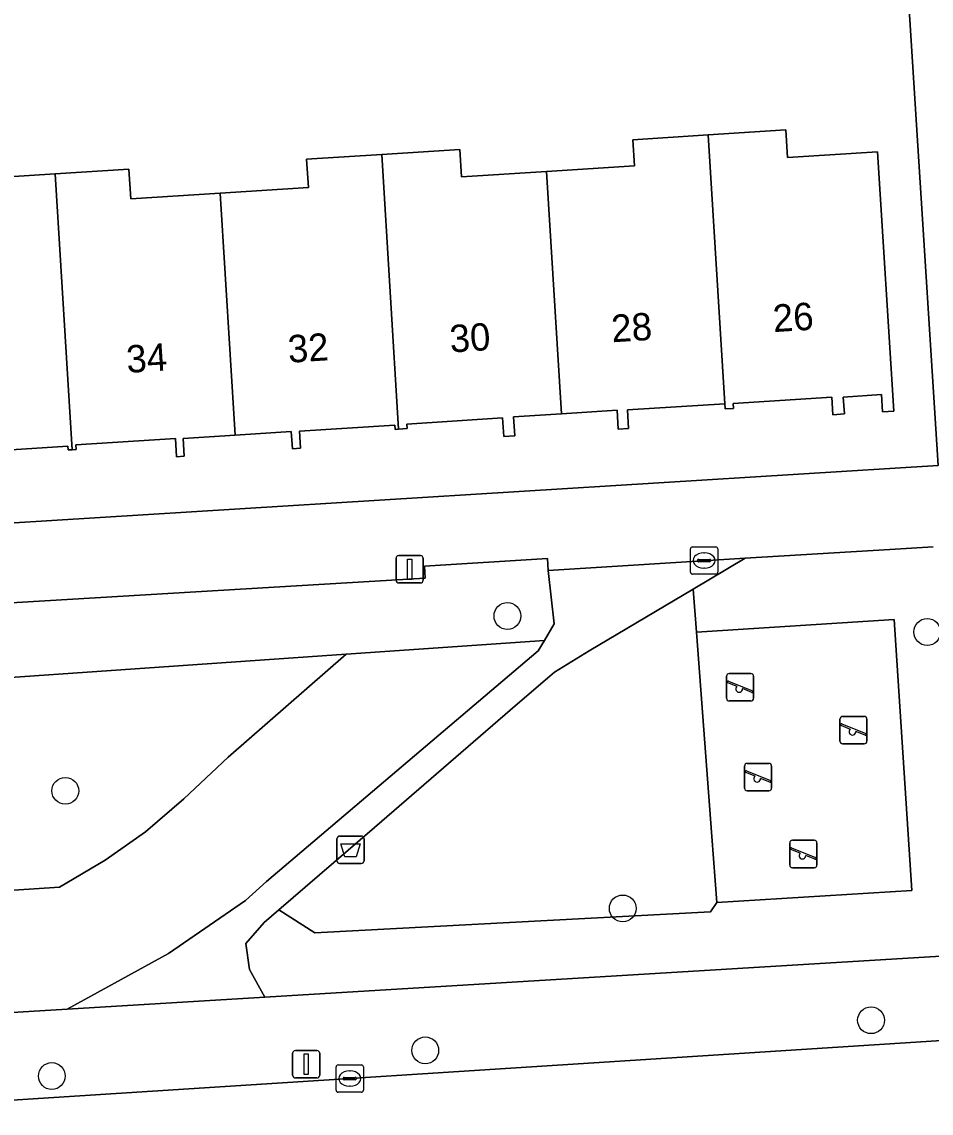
# Model space of a CAD drawing. Extents: x 159680 to 160786, y 387323 to 388340.
# Drawn here: x 160564.15 to 160597.35, y 388113.7 to 388153.53 of the extents above; entities that cross this region are included whole.
import ezdxf

# ---------------------------------------------------------------- set-up
doc = ezdxf.new("R2010")
doc.units = 0
for name, color, linetype in [('IMGEO_Afvalbak', 7, 'Continuous'), ('IMGEO_Boom', 7, 'Continuous'), ('IMGEO_Erf', 7, 'Continuous'), ('IMGEO_Groenvoorziening', 7, 'Continuous'), ('IMGEO_Kolk', 7, 'Continuous'), ('IMGEO_Lichtmast', 7, 'Continuous'), ('IMGEO_Muur', 7, 'Continuous'), ('IMGEO_Pand', 7, 'Continuous'), ('IMGEO_Pand_nummerreeks', 7, 'Continuous'), ('IMGEO_Rijbaan_lokaal_open', 7, 'Continuous'), ('IMGEO_Speelvoorziening', 7, 'Continuous'), ('IMGEO_Terreindeel_zand', 7, 'Continuous'), ('IMGEO_Voetpad_open', 7, 'Continuous')]:
    doc.layers.add(name, color=color, linetype=linetype)

msp = doc.modelspace()

# ---------------------------------------------------------------- linework, layer by layer
at = {"layer": 'IMGEO_Afvalbak'}
for p, q in [((160575.656, 388122.915), (160575.656, 388123.715)), ((160575.656, 388123.715), (160575.656, 388122.915)), ((160575.756, 388123.815), (160576.546, 388123.815)), ((160576.546, 388123.815), (160575.756, 388123.815)), ((160576.646, 388123.715), (160576.646, 388122.915)), ((160576.646, 388122.915), (160576.646, 388123.715)), ((160576.546, 388122.815), (160575.756, 388122.815)), ((160575.756, 388122.815), (160576.546, 388122.815))]:
    msp.add_line(p, q, dxfattribs=at)
msp.add_lwpolyline([(160575.799, 388123.529), (160576.503, 388123.529), (160576.354, 388123.059), (160575.948, 388123.059), (160575.799, 388123.529)], dxfattribs=at)
for centre, start, end in [((160575.756, 388123.715), 90, 180), ((160575.756, 388123.715), 90, 180), ((160576.546, 388123.715), 0, 90), ((160576.546, 388123.715), 360, 90), ((160575.756, 388122.915), 180, 270), ((160575.756, 388122.915), 180, 270), ((160576.546, 388122.915), 270, 0), ((160576.546, 388122.915), 270, 0)]:
    msp.add_arc(centre, 0.1, start, end, dxfattribs=at)
at = {"layer": 'IMGEO_Boom'}
for centre in [(160581.88, 388131.848), (160597.204, 388131.264), (160565.742, 388125.468), (160586.09, 388121.176), (160595.154, 388117.095), (160578.881, 388115.995), (160565.249, 388115.058)]:
    msp.add_circle(centre, 0.489, dxfattribs=at)
at = {"layer": 'IMGEO_Erf'}
for points in [[(160550.266, 388156.868), (160551.709, 388134.489), (160597.603, 388137.339), (160596.815, 388149.771), (160596.182, 388159.751)], [(160562.522, 388147.806), (160565.372, 388147.988), (160568.064, 388148.16), (160568.133, 388147.071), (160571.398, 388147.279), (160574.616, 388147.485), (160574.55, 388148.518), (160577.292, 388148.693), (160580.14, 388148.875), (160580.204, 388147.872), (160583.312, 388148.07), (160586.52, 388148.275), (160586.459, 388149.231), (160589.211, 388149.407), (160592.042, 388149.588), (160592.106, 388148.585), (160595.387, 388148.794), (160595.992, 388139.325), (160595.573, 388139.299), (160595.533, 388139.929), (160594.141, 388139.84), (160594.18, 388139.221), (160593.765, 388139.194), (160593.724, 388139.837), (160590.121, 388139.607), (160590.133, 388139.422), (160589.826, 388139.403), (160589.814, 388139.597), (160586.258, 388139.37), (160586.302, 388138.686), (160585.927, 388138.662), (160585.882, 388139.357), (160583.856, 388139.228), (160582.101, 388139.116), (160582.145, 388138.427), (160581.747, 388138.402), (160581.704, 388139.076), (160578.206, 388138.853), (160578.217, 388138.685), (160577.909, 388138.665), (160577.784, 388138.657), (160577.774, 388138.816), (160574.292, 388138.594), (160574.332, 388137.973), (160574.03, 388137.953), (160573.99, 388138.579), (160571.941, 388138.448), (160570.044, 388138.327), (160570.086, 388137.679), (160569.805, 388137.661), (160569.763, 388138.326), (160566.122, 388138.094), (160566.135, 388137.921), (160565.992, 388137.916), (160565.849, 388137.911), (160565.835, 388138.05), (160562.247, 388137.821)]]:
    msp.add_lwpolyline(points, dxfattribs=at)
at = {"layer": 'IMGEO_Groenvoorziening'}
for points in [[(160597.42, 388134.376), (160595.838, 388134.28), (160590.564, 388133.961), (160588.665, 388132.833), (160588.783, 388131.26), (160596.004, 388131.715), (160596.641, 388121.835), (160589.526, 388121.387), (160589.292, 388121.05), (160574.845, 388120.283), (160573.542, 388121.122), (160573.006, 388120.659), (160572.326, 388119.894), (160572.46, 388118.949), (160573.027, 388117.936), (160598.904, 388119.505)], [(160583.586, 388131.557), (160583.368, 388133.503), (160583.339, 388133.952), (160578.849, 388133.666), (160578.876, 388133.234), (160554.779, 388131.79)], [(160555.432, 388116.903), (160555.138, 388121.265), (160554.632, 388128.97), (160575.991, 388130.455), (160583.233, 388130.959), (160583.586, 388131.557)], [(160555.978, 388116.901), (160565.809, 388117.496), (160569.506, 388119.535), (160572.314, 388121.467), (160573.089, 388122.153), (160583.008, 388130.576), (160583.233, 388130.959), (160575.991, 388130.455), (160571.689, 388126.696), (160570.074, 388125.17), (160568.672, 388123.974), (160567.193, 388122.931), (160565.535, 388121.957), (160555.138, 388121.265), (160555.432, 388116.903)]]:
    msp.add_lwpolyline(points, dxfattribs=at)
for points in [[(160588.783, 388131.26), (160588.665, 388132.833), (160584.865, 388130.574), (160583.599, 388129.798), (160583.344, 388129.579), (160582.245, 388128.637), (160577.026, 388124.13), (160573.542, 388121.122), (160574.845, 388120.283), (160589.292, 388121.05), (160589.526, 388121.387), (160589.344, 388123.804)], [(160555.138, 388121.265), (160565.535, 388121.957), (160567.193, 388122.931), (160568.672, 388123.974), (160570.074, 388125.17), (160571.689, 388126.696), (160575.991, 388130.455), (160554.632, 388128.97)]]:
    msp.add_lwpolyline(points, close=True, dxfattribs=at)
at = {"layer": 'IMGEO_Kolk'}
for p, q in [((160588.56, 388133.446), (160588.56, 388134.298)), ((160588.635, 388134.372), (160589.487, 388134.372)), ((160589.561, 388134.298), (160589.561, 388133.446)), ((160588.819, 388133.866), (160588.819, 388133.878)), ((160589.257, 388133.829), (160588.859, 388133.829)), ((160588.862, 388133.915), (160589.26, 388133.915)), ((160589.048, 388134.152), (160589.073, 388134.152)), ((160589.303, 388133.878), (160589.303, 388133.866)), ((160589.071, 388133.592), (160589.046, 388133.592)), ((160589.487, 388133.372), (160588.635, 388133.372)), ((160575.625, 388114.54), (160575.625, 388115.392)), ((160575.7, 388115.466), (160576.552, 388115.466)), ((160576.113, 388115.246), (160576.138, 388115.246)), ((160576.626, 388115.392), (160576.626, 388114.54)), ((160575.884, 388114.96), (160575.884, 388114.972)), ((160576.322, 388114.923), (160575.924, 388114.923)), ((160575.927, 388115.009), (160576.325, 388115.009)), ((160576.136, 388114.686), (160576.111, 388114.686)), ((160576.368, 388114.972), (160576.368, 388114.96)), ((160576.552, 388114.466), (160575.7, 388114.466))]:
    msp.add_line(p, q, dxfattribs=at)
for points in [[(160588.56, 388133.446), (160588.56, 388134.298)], [(160588.635, 388134.372), (160589.487, 388134.372)], [(160589.561, 388134.298), (160589.561, 388133.446)], [(160589.487, 388133.372), (160588.635, 388133.372)], [(160575.625, 388114.54), (160575.625, 388115.392)], [(160575.7, 388115.466), (160576.552, 388115.466)], [(160576.626, 388115.392), (160576.626, 388114.54)], [(160576.552, 388114.466), (160575.7, 388114.466)]]:
    msp.add_lwpolyline(points, dxfattribs=at)
for centre, radius, start, end in [((160588.637, 388134.296), 0.0765, 91.552, 178.448), ((160588.637, 388134.296), 0.0765, 91.552, 178.448), ((160589.485, 388134.296), 0.0765, 1.552, 88.448), ((160589.485, 388134.296), 0.0765, 1.552, 88.448), ((160588.859, 388133.875), 0.0403, 85.8775, 175.7526), ((160588.856, 388133.865), 0.0366, 178.938, 274.7102), ((160589.26, 388133.872), 0.043, 264.8664, 352.4533), ((160589.264, 388133.877), 0.0386, 1.7309, 96.639), ((160588.637, 388133.448), 0.0765, 181.552, 268.448), ((160588.637, 388133.448), 0.0765, 181.552, 268.448), ((160589.485, 388133.448), 0.0765, 271.552, 358.448), ((160589.485, 388133.448), 0.0765, 271.552, 358.448), ((160575.702, 388115.39), 0.0765, 91.552, 178.448), ((160575.702, 388115.39), 0.0765, 91.552, 178.448), ((160576.55, 388115.39), 0.0765, 1.552, 88.448), ((160576.55, 388115.39), 0.0765, 1.552, 88.448), ((160575.924, 388114.969), 0.0403, 85.8775, 175.7526), ((160575.921, 388114.959), 0.0366, 178.938, 274.7102), ((160576.325, 388114.966), 0.043, 264.8664, 352.4533), ((160576.329, 388114.971), 0.0386, 1.7309, 96.639), ((160575.702, 388114.542), 0.0765, 181.552, 268.448), ((160575.702, 388114.542), 0.0765, 181.552, 268.448), ((160576.55, 388114.542), 0.0765, 271.552, 358.448), ((160576.55, 388114.542), 0.0765, 271.552, 358.448)]:
    msp.add_arc(centre, radius, start, end, dxfattribs=at)
for centre, major_axis, ratio, start_param, end_param in [((160589.047, 388133.872), (-0.387, 0.002), 0.722429, 4.712389, 7.853982), ((160589.072, 388133.872), (-0.39, 0.002), 0.717154, 1.570796, 4.712389), ((160576.112, 388114.966), (-0.387, 0.002), 0.722429, 4.712389, 7.853982), ((160576.137, 388114.966), (-0.39, 0.002), 0.717154, 1.570796, 4.712389)]:
    msp.add_ellipse(centre, major_axis=major_axis, ratio=ratio, start_param=start_param, end_param=end_param, dxfattribs=at)
at = {"layer": 'IMGEO_Lichtmast'}
for p, q in [((160577.815, 388133.153), (160577.815, 388133.953)), ((160577.815, 388133.953), (160577.815, 388133.153)), ((160577.915, 388134.053), (160578.705, 388134.053)), ((160578.705, 388134.053), (160577.915, 388134.053)), ((160578.805, 388133.953), (160578.805, 388133.153)), ((160578.805, 388133.153), (160578.805, 388133.953)), ((160578.705, 388133.053), (160577.915, 388133.053)), ((160577.915, 388133.053), (160578.705, 388133.053)), ((160574.039, 388115.088), (160574.039, 388115.888)), ((160574.039, 388115.888), (160574.039, 388115.088)), ((160574.139, 388115.988), (160574.929, 388115.988)), ((160574.929, 388115.988), (160574.139, 388115.988)), ((160575.029, 388115.888), (160575.029, 388115.088)), ((160575.029, 388115.088), (160575.029, 388115.888)), ((160574.929, 388114.988), (160574.139, 388114.988)), ((160574.139, 388114.988), (160574.929, 388114.988))]:
    msp.add_line(p, q, dxfattribs=at)
for points in [[(160578.235, 388133.928), (160578.385, 388133.928), (160578.385, 388133.178), (160578.235, 388133.178), (160578.235, 388133.928)], [(160574.459, 388115.863), (160574.609, 388115.863), (160574.609, 388115.113), (160574.459, 388115.113), (160574.459, 388115.863)]]:
    msp.add_lwpolyline(points, dxfattribs=at)
for centre, start, end in [((160577.915, 388133.953), 90, 180), ((160577.915, 388133.953), 90, 180), ((160578.705, 388133.953), 0, 90), ((160578.705, 388133.953), 360, 90), ((160577.915, 388133.153), 180, 270), ((160577.915, 388133.153), 180, 270), ((160578.705, 388133.153), 270, 0), ((160578.705, 388133.153), 270, 0), ((160574.139, 388115.888), 90, 180), ((160574.139, 388115.888), 90, 180), ((160574.929, 388115.888), 0, 90), ((160574.929, 388115.888), 360, 90), ((160574.139, 388115.088), 180, 270), ((160574.139, 388115.088), 180, 270), ((160574.929, 388115.088), 270, 0), ((160574.929, 388115.088), 270, 0)]:
    msp.add_arc(centre, 0.1, start, end, dxfattribs=at)
at = {"layer": 'IMGEO_Muur'}
msp.add_lwpolyline([(160596.182, 388159.751), (160596.815, 388149.771)], dxfattribs=at)
at = {"layer": 'IMGEO_Pand'}
for points in [[(160589.211, 388149.407), (160586.459, 388149.231), (160586.52, 388148.275), (160583.312, 388148.07), (160583.856, 388139.228), (160585.882, 388139.357), (160585.927, 388138.662), (160586.302, 388138.686), (160586.258, 388139.37), (160589.814, 388139.597)], [(160595.387, 388148.794), (160592.106, 388148.585), (160592.042, 388149.588), (160589.211, 388149.407), (160589.814, 388139.597), (160589.826, 388139.403), (160590.133, 388139.422), (160590.121, 388139.607), (160593.724, 388139.837), (160593.765, 388139.194), (160594.18, 388139.221), (160594.141, 388139.84), (160595.533, 388139.929), (160595.573, 388139.299), (160595.992, 388139.325)], [(160571.941, 388138.448), (160573.99, 388138.579), (160574.03, 388137.953), (160574.332, 388137.973), (160574.292, 388138.594), (160577.774, 388138.816), (160577.784, 388138.657), (160577.909, 388138.665), (160577.292, 388148.693), (160574.55, 388148.518), (160574.616, 388147.485), (160571.398, 388147.279)], [(160577.909, 388138.665), (160578.217, 388138.685), (160578.206, 388138.853), (160581.704, 388139.076), (160581.747, 388138.402), (160582.145, 388138.427), (160582.101, 388139.116), (160583.856, 388139.228), (160583.312, 388148.07), (160580.204, 388147.872), (160580.14, 388148.875), (160577.292, 388148.693)], [(160571.398, 388147.279), (160568.133, 388147.071), (160568.064, 388148.16), (160565.372, 388147.988), (160565.992, 388137.916), (160566.135, 388137.921), (160566.122, 388138.094), (160569.763, 388138.326), (160569.805, 388137.661), (160570.086, 388137.679), (160570.044, 388138.327), (160571.941, 388138.448)], [(160560.026, 388137.684), (160561.835, 388137.8), (160561.872, 388137.217), (160562.283, 388137.244), (160562.247, 388137.821), (160565.835, 388138.05), (160565.849, 388137.911), (160565.992, 388137.916), (160565.372, 388147.988), (160562.522, 388147.806), (160562.587, 388146.782), (160559.479, 388146.584)]]:
    msp.add_lwpolyline(points, close=True, dxfattribs=at)
at = {"layer": 'IMGEO_Rijbaan_lokaal_open'}
msp.add_lwpolyline([(160598.869, 388116.427), (160556.402, 388113.703)], dxfattribs=at)
at = {"layer": 'IMGEO_Speelvoorziening'}
for p, q in [((160589.878, 388128.847), (160589.878, 388129.647)), ((160589.878, 388129.647), (160589.878, 388128.847)), ((160590.261, 388129.275), (160589.922, 388129.412)), ((160589.947, 388129.472), (160590.823, 388129.119)), ((160589.978, 388129.747), (160590.768, 388129.747)), ((160590.768, 388129.747), (160589.978, 388129.747)), ((160590.868, 388129.647), (160590.868, 388128.847)), ((160590.868, 388128.847), (160590.868, 388129.647)), ((160590.799, 388129.059), (160590.459, 388129.196)), ((160590.768, 388128.747), (160589.978, 388128.747)), ((160589.978, 388128.747), (160590.768, 388128.747)), ((160594.016, 388127.283), (160594.016, 388128.083)), ((160594.016, 388128.083), (160594.016, 388127.283)), ((160594.399, 388127.711), (160594.06, 388127.848)), ((160594.085, 388127.908), (160594.961, 388127.555)), ((160594.116, 388128.183), (160594.906, 388128.183)), ((160594.906, 388128.183), (160594.116, 388128.183)), ((160595.006, 388128.083), (160595.006, 388127.283)), ((160595.006, 388127.283), (160595.006, 388128.083)), ((160594.937, 388127.495), (160594.597, 388127.632)), ((160594.906, 388127.183), (160594.116, 388127.183)), ((160594.116, 388127.183), (160594.906, 388127.183)), ((160590.535, 388125.569), (160590.535, 388126.369)), ((160590.535, 388126.369), (160590.535, 388125.569)), ((160590.635, 388126.469), (160591.425, 388126.469)), ((160591.425, 388126.469), (160590.635, 388126.469)), ((160591.525, 388126.369), (160591.525, 388125.569)), ((160591.525, 388125.569), (160591.525, 388126.369)), ((160590.918, 388125.997), (160590.579, 388126.134)), ((160590.604, 388126.194), (160591.48, 388125.841)), ((160591.456, 388125.781), (160591.116, 388125.918)), ((160591.425, 388125.469), (160590.635, 388125.469)), ((160590.635, 388125.469), (160591.425, 388125.469)), ((160592.187, 388122.762), (160592.187, 388123.562)), ((160592.187, 388123.562), (160592.187, 388122.762)), ((160592.287, 388123.662), (160593.077, 388123.662)), ((160593.077, 388123.662), (160592.287, 388123.662)), ((160593.177, 388123.562), (160593.177, 388122.762)), ((160593.177, 388122.762), (160593.177, 388123.562)), ((160592.57, 388123.19), (160592.231, 388123.327)), ((160592.256, 388123.387), (160593.132, 388123.034)), ((160593.108, 388122.974), (160592.768, 388123.111)), ((160593.077, 388122.662), (160592.287, 388122.662)), ((160592.287, 388122.662), (160593.077, 388122.662))]:
    msp.add_line(p, q, dxfattribs=at)
for centre, radius, start, end in [((160589.978, 388129.647), 0.1, 90, 180), ((160589.978, 388129.647), 0.1, 90, 180), ((160589.935, 388129.442), 0.0327, 68.078, 248.078), ((160590.768, 388129.647), 0.1, 0, 90), ((160590.768, 388129.647), 0.1, 360, 90), ((160590.34, 388129.185), 0.12, 130.9928, 5.1632), ((160590.811, 388129.089), 0.0327, 248.078, 68.078), ((160589.978, 388128.847), 0.1, 180, 270), ((160589.978, 388128.847), 0.1, 180, 270), ((160590.768, 388128.847), 0.1, 270, 0), ((160590.768, 388128.847), 0.1, 270, 0), ((160594.116, 388128.083), 0.1, 90, 180), ((160594.116, 388128.083), 0.1, 90, 180), ((160594.073, 388127.878), 0.0327, 68.078, 248.078), ((160594.906, 388128.083), 0.1, 0, 90), ((160594.906, 388128.083), 0.1, 360, 90), ((160594.478, 388127.621), 0.12, 130.9928, 5.1632), ((160594.949, 388127.525), 0.0327, 248.078, 68.078), ((160594.116, 388127.283), 0.1, 180, 270), ((160594.116, 388127.283), 0.1, 180, 270), ((160594.906, 388127.283), 0.1, 270, 0), ((160594.906, 388127.283), 0.1, 270, 0), ((160590.635, 388126.369), 0.1, 90, 180), ((160590.635, 388126.369), 0.1, 90, 180), ((160591.425, 388126.369), 0.1, 0, 90), ((160591.425, 388126.369), 0.1, 360, 90), ((160590.592, 388126.164), 0.0327, 68.078, 248.078), ((160590.997, 388125.907), 0.12, 130.9928, 5.1632), ((160591.468, 388125.811), 0.0327, 248.078, 68.078), ((160590.635, 388125.569), 0.1, 180, 270), ((160590.635, 388125.569), 0.1, 180, 270), ((160591.425, 388125.569), 0.1, 270, 0), ((160591.425, 388125.569), 0.1, 270, 0), ((160592.287, 388123.562), 0.1, 90, 180), ((160592.287, 388123.562), 0.1, 90, 180), ((160593.077, 388123.562), 0.1, 0, 90), ((160593.077, 388123.562), 0.1, 360, 90), ((160592.244, 388123.357), 0.0327, 68.078, 248.078), ((160592.649, 388123.1), 0.12, 130.9928, 5.1632), ((160592.287, 388122.762), 0.1, 180, 270), ((160592.287, 388122.762), 0.1, 180, 270), ((160593.077, 388122.762), 0.1, 270, 0), ((160593.077, 388122.762), 0.1, 270, 0), ((160593.12, 388123.004), 0.0327, 248.078, 68.078)]:
    msp.add_arc(centre, radius, start, end, dxfattribs=at)
at = {"layer": 'IMGEO_Terreindeel_zand'}
msp.add_lwpolyline([(160589.344, 388123.804), (160589.526, 388121.387), (160596.641, 388121.835), (160596.004, 388131.715), (160588.783, 388131.26)], close=True, dxfattribs=at)
at = {"layer": 'IMGEO_Voetpad_open'}
for points in [[(160652.778, 388204.447), (160647.502, 388204.175), (160642.019, 388203.825), (160631.218, 388203.084), (160629.815, 388202.988), (160593.598, 388200.501), (160593.666, 388199.431), (160596.084, 388161.301), (160596.161, 388160.083), (160596.182, 388159.751), (160596.815, 388149.771), (160597.603, 388137.339), (160551.709, 388134.489), (160552.126, 388128.941)], [(160554.779, 388131.79), (160578.876, 388133.234), (160578.849, 388133.666), (160583.339, 388133.952), (160583.368, 388133.503), (160590.564, 388133.961), (160595.838, 388134.28), (160597.42, 388134.376)], [(160598.904, 388119.505), (160573.027, 388117.936), (160565.809, 388117.496), (160555.978, 388116.901)], [(160556.402, 388113.703), (160598.869, 388116.427)]]:
    msp.add_lwpolyline(points, dxfattribs=at)
msp.add_lwpolyline([(160565.809, 388117.496), (160573.027, 388117.936), (160572.46, 388118.949), (160572.326, 388119.894), (160573.006, 388120.659), (160573.542, 388121.122), (160577.026, 388124.13), (160582.245, 388128.637), (160583.344, 388129.579), (160583.599, 388129.798), (160584.865, 388130.574), (160588.665, 388132.833), (160590.564, 388133.961), (160583.368, 388133.503), (160583.586, 388131.557), (160583.233, 388130.959), (160583.008, 388130.576), (160573.089, 388122.153), (160572.314, 388121.467), (160569.506, 388119.535)], close=True, dxfattribs=at)

# ---------------------------------------------------------------- texts
at = {"layer": 'IMGEO_Pand_nummerreeks'}
for s, rotation, p in [('26', 3.6096, (160591.599, 388142.207)), ('30', 3.6091, (160579.802, 388141.462)), ('28', 3.6096, (160585.702, 388141.835)), ('32', 3.6091, (160573.896, 388141.089)), ('34', 3.6091, (160567.999, 388140.718))]:
    msp.add_text(s, height=1, rotation=rotation, dxfattribs=at).set_placement(p)

doc.saveas('drawing.dxf')
